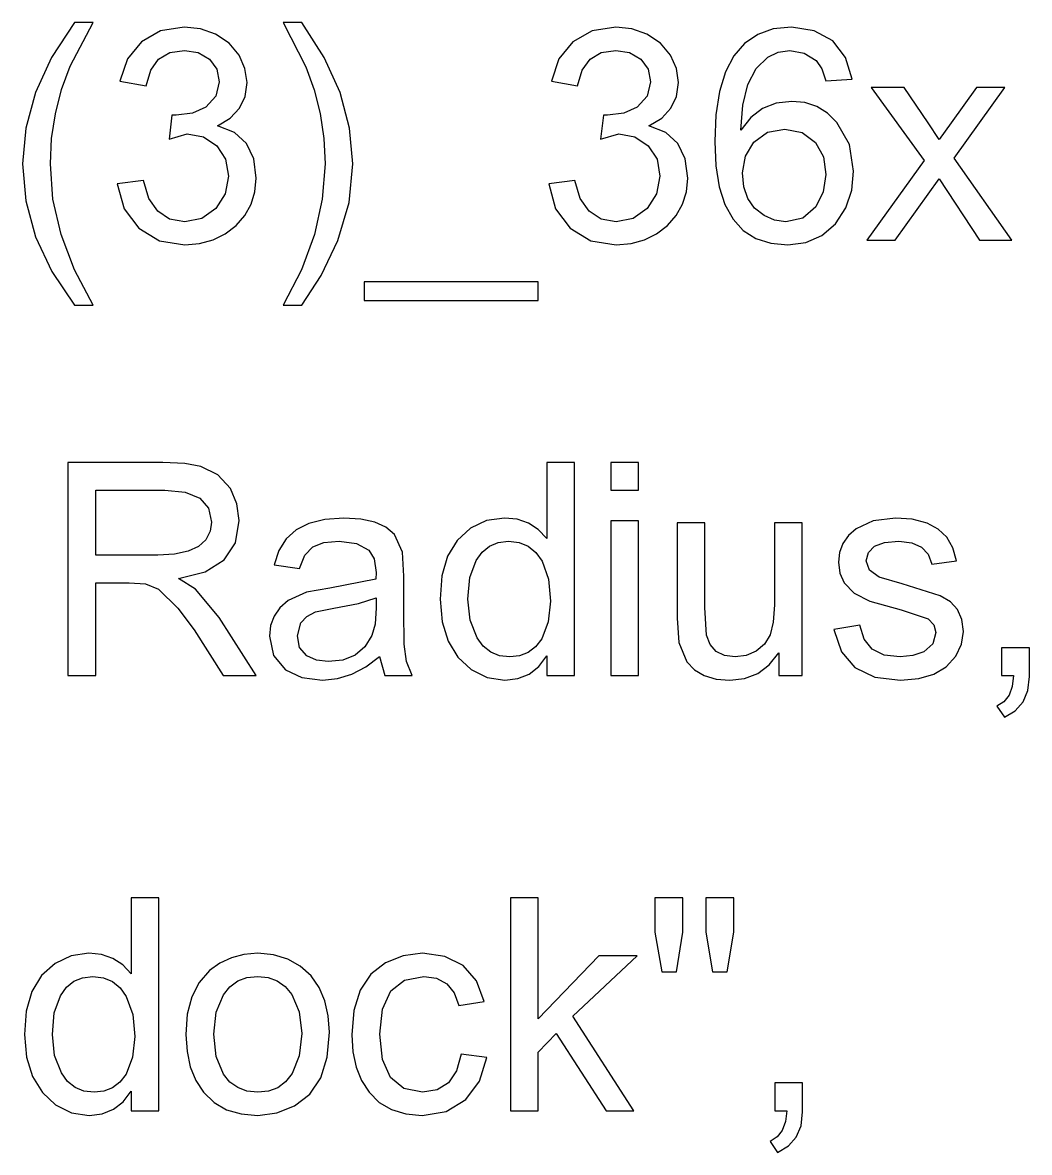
# Model space of a CAD drawing. Extents: x 1001568 to 1002149, y 1840825 to 1841423.
# Drawn here: x 1001990.046 to 1001991.588, y 1840960.983 to 1840962.714 of the extents above; entities that cross this region are included whole.
import ezdxf

# ---------------------------------------------------------------- set-up
doc = ezdxf.new("R2010")
doc.units = 0
doc.layers.add('SIGNS', color=7, linetype='Continuous')

msp = doc.modelspace()

# ---------------------------------------------------------------- linework, layer by layer
at = {"layer": 'SIGNS'}
for points in [[(1001990.1257, 1840962.2811), (1001990.1545, 1840962.2811), (1001990.1258, 1840962.3351), (1001990.1053, 1840962.3892), (1001990.093, 1840962.4432), (1001990.089, 1840962.4974), (1001990.0909, 1840962.5362), (1001990.0966, 1840962.5741), (1001990.1061, 1840962.611), (1001990.1195, 1840962.6469), (1001990.1545, 1840962.7137), (1001990.1257, 1840962.7137), (1001990.0909, 1840962.6602), (1001990.0662, 1840962.6064), (1001990.0513, 1840962.5522), (1001990.0465, 1840962.4976), (1001990.0514, 1840962.4405), (1001990.0663, 1840962.3855), (1001990.091, 1840962.3324)], [(1001990.4741, 1840962.2811), (1001990.5038, 1840962.3266), (1001990.5293, 1840962.3802), (1001990.5463, 1840962.438), (1001990.5521, 1840962.4976), (1001990.5471, 1840962.5522), (1001990.5325, 1840962.6064), (1001990.5081, 1840962.6602), (1001990.4741, 1840962.7137), (1001990.4457, 1840962.7137), (1001990.4801, 1840962.6462), (1001990.493, 1840962.6109), (1001990.5022, 1840962.5743), (1001990.5077, 1840962.5364), (1001990.5096, 1840962.4974), (1001990.5054, 1840962.4432), (1001990.4935, 1840962.3892), (1001990.4735, 1840962.3351), (1001990.4457, 1840962.2811)], [(1001990.1915, 1840962.4667), (1001990.2019, 1840962.4283), (1001990.2242, 1840962.3986), (1001990.2559, 1840962.3796), (1001990.2948, 1840962.3733), (1001990.3175, 1840962.3752), (1001990.3383, 1840962.3808), (1001990.3568, 1840962.39), (1001990.3734, 1840962.403), (1001990.3868, 1840962.4185), (1001990.3966, 1840962.4358), (1001990.4023, 1840962.4547), (1001990.4043, 1840962.4755), (1001990.4005, 1840962.5052), (1001990.3894, 1840962.5286), (1001990.3707, 1840962.5453), (1001990.3447, 1840962.5558), (1001990.3645, 1840962.5675), (1001990.3787, 1840962.5826), (1001990.3872, 1840962.6006), (1001990.3901, 1840962.6219), (1001990.387, 1840962.6435), (1001990.378, 1840962.6639), (1001990.3626, 1840962.6821), (1001990.3418, 1840962.696), (1001990.3188, 1840962.7041), (1001990.2941, 1840962.7066), (1001990.2578, 1840962.7009), (1001990.2286, 1840962.6844), (1001990.2073, 1840962.6582), (1001990.1955, 1840962.624), (1001990.2355, 1840962.617), (1001990.2426, 1840962.6408), (1001990.2548, 1840962.6578), (1001990.272, 1840962.6678), (1001990.2943, 1840962.6712), (1001990.3153, 1840962.6677), (1001990.3326, 1840962.6579), (1001990.3439, 1840962.6426), (1001990.3476, 1840962.6232), (1001990.3422, 1840962.6008), (1001990.3271, 1840962.5843), (1001990.3067, 1840962.575), (1001990.2817, 1840962.5719), (1001990.2752, 1840962.5719), (1001990.2708, 1840962.5353), (1001990.2987, 1840962.5435), (1001990.3236, 1840962.5389), (1001990.3439, 1840962.5251), (1001990.3573, 1840962.5043), (1001990.3618, 1840962.4786), (1001990.3568, 1840962.4513), (1001990.3425, 1840962.4288), (1001990.321, 1840962.4137), (1001990.2949, 1840962.4088), (1001990.2716, 1840962.4128), (1001990.2534, 1840962.4247), (1001990.2399, 1840962.4445), (1001990.2314, 1840962.4721)], [(1001990.8521, 1840962.4667), (1001990.8624, 1840962.4283), (1001990.8848, 1840962.3986), (1001990.9165, 1840962.3796), (1001990.9554, 1840962.3733), (1001990.9781, 1840962.3752), (1001990.9988, 1840962.3808), (1001991.0173, 1840962.39), (1001991.0339, 1840962.403), (1001991.0474, 1840962.4185), (1001991.0571, 1840962.4358), (1001991.0629, 1840962.4547), (1001991.0649, 1840962.4755), (1001991.0611, 1840962.5052), (1001991.0499, 1840962.5286), (1001991.0313, 1840962.5453), (1001991.0052, 1840962.5558), (1001991.0251, 1840962.5675), (1001991.0393, 1840962.5826), (1001991.0478, 1840962.6006), (1001991.0507, 1840962.6219), (1001991.0476, 1840962.6435), (1001991.0386, 1840962.6639), (1001991.0232, 1840962.6821), (1001991.0024, 1840962.696), (1001990.9793, 1840962.7041), (1001990.9547, 1840962.7066), (1001990.9184, 1840962.7009), (1001990.8891, 1840962.6844), (1001990.8678, 1840962.6582), (1001990.8561, 1840962.624), (1001990.8961, 1840962.617), (1001990.9032, 1840962.6408), (1001990.9154, 1840962.6578), (1001990.9326, 1840962.6678), (1001990.9548, 1840962.6712), (1001990.9759, 1840962.6677), (1001990.9932, 1840962.6579), (1001991.0045, 1840962.6426), (1001991.0081, 1840962.6232), (1001991.0028, 1840962.6008), (1001990.9876, 1840962.5843), (1001990.9672, 1840962.575), (1001990.9422, 1840962.5719), (1001990.9358, 1840962.5719), (1001990.9314, 1840962.5353), (1001990.9593, 1840962.5435), (1001990.9842, 1840962.5389), (1001991.0045, 1840962.5251), (1001991.0179, 1840962.5043), (1001991.0223, 1840962.4786), (1001991.0173, 1840962.4513), (1001991.003, 1840962.4288), (1001990.9815, 1840962.4137), (1001990.9555, 1840962.4088), (1001990.9322, 1840962.4128), (1001990.9139, 1840962.4247), (1001990.9004, 1840962.4445), (1001990.892, 1840962.4721)], [(1001991.3392, 1840962.3804), (1001991.3828, 1840962.3804), (1001991.4499, 1840962.4742), (1001991.5116, 1840962.3804), (1001991.5611, 1840962.3804), (1001991.4729, 1840962.5061), (1001991.5505, 1840962.6144), (1001991.5069, 1840962.6144), (1001991.4682, 1840962.5603), (1001991.4498, 1840962.5345), (1001991.4332, 1840962.5603), (1001991.3964, 1840962.6144), (1001991.3457, 1840962.6144), (1001991.4268, 1840962.5024)], [(1001990.5696, 1840962.2882), (1001990.8357, 1840962.2882), (1001990.8357, 1840962.3166), (1001990.5696, 1840962.3166)], [(1001990.9472, 1840961.9974), (1001990.9897, 1840961.9974), (1001990.9897, 1840962.04), (1001990.9472, 1840962.04)], [(1001990.9472, 1840961.7137), (1001990.9897, 1840961.7137), (1001990.9897, 1840961.9508), (1001990.9472, 1840961.9508)], [(1001991.2047, 1840961.7137), (1001991.2402, 1840961.7137), (1001991.2402, 1840961.9477), (1001991.1976, 1840961.9477), (1001991.1976, 1840961.8221), (1001991.196, 1840961.7955), (1001991.1912, 1840961.7761), (1001991.1827, 1840961.7618), (1001991.1699, 1840961.751), (1001991.1543, 1840961.7442), (1001991.1378, 1840961.7421), (1001991.1213, 1840961.7443), (1001991.1084, 1840961.7506), (1001991.0991, 1840961.761), (1001991.0936, 1840961.7757), (1001991.0912, 1840961.8177), (1001991.0912, 1840961.9477), (1001991.0487, 1840961.9477), (1001991.0487, 1840961.8017), (1001991.0511, 1840961.7644), (1001991.0634, 1840961.7345), (1001991.0752, 1840961.7222), (1001991.0902, 1840961.7137), (1001991.1083, 1840961.7083), (1001991.1296, 1840961.7067), (1001991.1521, 1840961.7092), (1001991.1722, 1840961.717), (1001991.1897, 1840961.7301), (1001991.2047, 1840961.7485)], [(1001991.2887, 1840961.7843), (1001991.3002, 1840961.7501), (1001991.321, 1840961.7258), (1001991.3512, 1840961.7113), (1001991.3909, 1840961.7067), (1001991.4186, 1840961.709), (1001991.4418, 1840961.7158), (1001991.4607, 1840961.7272), (1001991.4753, 1840961.7433), (1001991.4844, 1840961.7617), (1001991.4873, 1840961.781), (1001991.4849, 1840961.7993), (1001991.4782, 1840961.8146), (1001991.4671, 1840961.8267), (1001991.4517, 1840961.8359), (1001991.3933, 1840961.8543), (1001991.3583, 1840961.8645), (1001991.3431, 1840961.8751), (1001991.3383, 1840961.8892), (1001991.3415, 1840961.9023), (1001991.351, 1840961.9119), (1001991.3665, 1840961.9175), (1001991.3882, 1840961.9194), (1001991.4079, 1840961.9171), (1001991.423, 1840961.9104), (1001991.4332, 1840961.8995), (1001991.4385, 1840961.8843), (1001991.4766, 1840961.8895), (1001991.471, 1840961.9093), (1001991.4616, 1840961.9255), (1001991.4484, 1840961.938), (1001991.4316, 1840961.947), (1001991.4086, 1840961.953), (1001991.3829, 1840961.9549), (1001991.3489, 1840961.9506), (1001991.3227, 1840961.9385), (1001991.3109, 1840961.9279), (1001991.3024, 1840961.9158), (1001991.2974, 1840961.9022), (1001991.2958, 1840961.8872), (1001991.2979, 1840961.8704), (1001991.3046, 1840961.8555), (1001991.3197, 1840961.8397), (1001991.3438, 1840961.8274), (1001991.3918, 1840961.8142), (1001991.4329, 1840961.8007), (1001991.4417, 1840961.7915), (1001991.4447, 1840961.7794), (1001991.4401, 1840961.7622), (1001991.4263, 1840961.7501), (1001991.4098, 1840961.7441), (1001991.3901, 1840961.7421), (1001991.3656, 1840961.7451), (1001991.3473, 1840961.7542), (1001991.3349, 1840961.7694), (1001991.3286, 1840961.7907)], [(1001991.5456, 1840961.7137), (1001991.564, 1840961.7137), (1001991.5619, 1840961.697), (1001991.557, 1840961.6836), (1001991.5491, 1840961.6735), (1001991.5385, 1840961.6669), (1001991.5499, 1840961.6499), (1001991.5665, 1840961.6598), (1001991.5785, 1840961.6734), (1001991.5857, 1840961.6908), (1001991.5881, 1840961.7122), (1001991.5881, 1840961.7563), (1001991.5456, 1840961.7563)], [(1001990.7934, 1840961.0471), (1001990.8359, 1840961.0471), (1001990.8359, 1840961.1366), (1001990.8636, 1840961.1655), (1001990.9402, 1840961.0471), (1001990.9826, 1840961.0471), (1001990.889, 1840961.1918), (1001990.9874, 1840961.2841), (1001990.9286, 1840961.2841), (1001990.8359, 1840961.1877), (1001990.8359, 1840961.3733), (1001990.7934, 1840961.3733)], [(1001991.0252, 1840961.2598), (1001991.048, 1840961.2598), (1001991.0574, 1840961.3208), (1001991.0574, 1840961.3733), (1001991.0148, 1840961.3733), (1001991.0148, 1840961.3208)], [(1001991.103, 1840961.2598), (1001991.1254, 1840961.2598), (1001991.1354, 1840961.3208), (1001991.1354, 1840961.3733), (1001991.0928, 1840961.3733), (1001991.0928, 1840961.3208)], [(1001990.7179, 1840961.1338), (1001990.7111, 1840961.1081), (1001990.6988, 1840961.0898), (1001990.6815, 1840961.0789), (1001990.6588, 1840961.0754), (1001990.6302, 1840961.0811), (1001990.6097, 1840961.0978), (1001990.5974, 1840961.1255), (1001990.5933, 1840961.1643), (1001990.5974, 1840961.2029), (1001990.6103, 1840961.2305), (1001990.6314, 1840961.2472), (1001990.6611, 1840961.2527), (1001990.6803, 1840961.25), (1001990.6959, 1840961.2417), (1001990.7072, 1840961.2278), (1001990.7146, 1840961.2084), (1001990.7534, 1840961.2144), (1001990.7417, 1840961.2461), (1001990.7213, 1840961.2694), (1001990.6932, 1840961.2835), (1001990.6587, 1840961.2882), (1001990.6293, 1840961.2844), (1001990.602, 1840961.2737), (1001990.5795, 1840961.2561), (1001990.5634, 1840961.2318), (1001990.5538, 1840961.2008), (1001990.5507, 1840961.1632), (1001990.5522, 1840961.1372), (1001990.5572, 1840961.1139), (1001990.5653, 1840961.0933), (1001990.5769, 1840961.0755), (1001990.5925, 1840961.0599), (1001990.6113, 1840961.0488), (1001990.6333, 1840961.0422), (1001990.6585, 1840961.04), (1001990.6951, 1840961.046), (1001990.725, 1840961.0642), (1001990.746, 1840961.0922), (1001990.7572, 1840961.1286)], [(1001991.1983, 1840961.0471), (1001991.2167, 1840961.0471), (1001991.2146, 1840961.0304), (1001991.2098, 1840961.017), (1001991.2019, 1840961.0069), (1001991.1912, 1840961.0002), (1001991.2026, 1840960.9833), (1001991.2193, 1840960.9931), (1001991.2312, 1840961.0068), (1001991.2384, 1840961.0242), (1001991.2409, 1840961.0455), (1001991.2409, 1840961.0896), (1001991.1983, 1840961.0896)]]:
    msp.add_lwpolyline(points, close=True, dxfattribs=at)
for points in [[(1001991.3165, 1840962.6273), (1001991.3066, 1840962.6604), (1001991.2869, 1840962.6856), (1001991.2588, 1840962.7013), (1001991.2236, 1840962.7066), (1001991.196, 1840962.7039), (1001991.1722, 1840962.6957), (1001991.1519, 1840962.6819), (1001991.1355, 1840962.6628), (1001991.1227, 1840962.6381), (1001991.1136, 1840962.6081), (1001991.1081, 1840962.5725), (1001991.1063, 1840962.5317), (1001991.1079, 1840962.4944), (1001991.1133, 1840962.4623), (1001991.122, 1840962.435), (1001991.1343, 1840962.4128), (1001991.1499, 1840962.3955), (1001991.1692, 1840962.3832), (1001991.192, 1840962.3758), (1001991.2182, 1840962.3733), (1001991.2457, 1840962.3769), (1001991.2701, 1840962.3875), (1001991.291, 1840962.4056), (1001991.3068, 1840962.43), (1001991.3161, 1840962.4571), (1001991.319, 1840962.4861), (1001991.3125, 1840962.5269), (1001991.2935, 1840962.5609), (1001991.2789, 1840962.5749), (1001991.2626, 1840962.5851), (1001991.2444, 1840962.5911), (1001991.2242, 1840962.5931), (1001991.2005, 1840962.5904), (1001991.1796, 1840962.5821), (1001991.1615, 1840962.5683), (1001991.1463, 1840962.5491), (1001991.1492, 1840962.5874), (1001991.1571, 1840962.6189), (1001991.1698, 1840962.6432), (1001991.1875, 1840962.6608), (1001991.2034, 1840962.6686), (1001991.2212, 1840962.6712), (1001991.2434, 1840962.6671), (1001991.2614, 1840962.6556), (1001991.2701, 1840962.6429), (1001991.2766, 1840962.6243), (1001991.3165, 1840962.6273)], [(1001991.1488, 1840962.4834), (1001991.1533, 1840962.5093), (1001991.1663, 1840962.5306), (1001991.1871, 1840962.5457), (1001991.2135, 1840962.5506), (1001991.2401, 1840962.5453), (1001991.2605, 1840962.5298), (1001991.2726, 1840962.5079), (1001991.2765, 1840962.4812), (1001991.2725, 1840962.4543), (1001991.2612, 1840962.4317), (1001991.2412, 1840962.4143), (1001991.215, 1840962.4088), (1001991.1978, 1840962.4112), (1001991.182, 1840962.418), (1001991.1672, 1840962.4297), (1001991.1569, 1840962.4445), (1001991.1507, 1840962.4623), (1001991.1488, 1840962.4834)], [(1001990.1158, 1840961.7137), (1001990.1584, 1840961.7137), (1001990.1584, 1840961.8555), (1001990.2098, 1840961.8555), (1001990.2344, 1840961.8541), (1001990.2546, 1840961.846), (1001990.2843, 1840961.817), (1001990.3091, 1840961.7835), (1001990.3537, 1840961.7137), (1001990.4041, 1840961.7137), (1001990.3473, 1840961.8025), (1001990.3114, 1840961.8459), (1001990.2852, 1840961.8621), (1001990.326, 1840961.8725), (1001990.3552, 1840961.8908), (1001990.3726, 1840961.9169), (1001990.3782, 1840961.951), (1001990.3747, 1840961.9768), (1001990.3646, 1840962.0002), (1001990.3456, 1840962.021), (1001990.3194, 1840962.034), (1001990.2947, 1840962.0384), (1001990.2613, 1840962.04), (1001990.1158, 1840962.04), (1001990.1158, 1840961.7137)], [(1001990.849, 1840961.7137), (1001990.8916, 1840961.7137), (1001990.8916, 1840962.04), (1001990.849, 1840962.04), (1001990.849, 1840961.9235), (1001990.8361, 1840961.9371), (1001990.8212, 1840961.947), (1001990.8039, 1840961.9529), (1001990.7846, 1840961.9549), (1001990.757, 1840961.951), (1001990.7325, 1840961.9394), (1001990.7118, 1840961.9207), (1001990.6973, 1840961.8964), (1001990.6886, 1840961.8662), (1001990.6859, 1840961.8305), (1001990.6891, 1840961.7959), (1001990.6983, 1840961.7661), (1001990.7131, 1840961.7417), (1001990.7333, 1840961.7229), (1001990.7577, 1840961.7106), (1001990.7847, 1840961.7067), (1001990.8047, 1840961.709), (1001990.8221, 1840961.7159), (1001990.8368, 1840961.7275), (1001990.849, 1840961.7436), (1001990.849, 1840961.7137)], [(1001990.1584, 1840961.8981), (1001990.1584, 1840961.9974), (1001990.2641, 1840961.9974), (1001990.2953, 1840961.9943), (1001990.3177, 1840961.9852), (1001990.3311, 1840961.9699), (1001990.3356, 1840961.9486), (1001990.3335, 1840961.9346), (1001990.3268, 1840961.9216), (1001990.3158, 1840961.9113), (1001990.3, 1840961.904), (1001990.2791, 1840961.8996), (1001990.2534, 1840961.8981), (1001990.1584, 1840961.8981)], [(1001990.5929, 1840961.743), (1001990.6009, 1840961.7137), (1001990.6429, 1840961.7137), (1001990.6345, 1840961.7351), (1001990.6305, 1840961.7619), (1001990.6303, 1840961.8126), (1001990.6303, 1840961.8659), (1001990.6283, 1840961.9027), (1001990.6158, 1840961.9298), (1001990.6029, 1840961.9408), (1001990.5857, 1840961.9486), (1001990.5642, 1840961.9533), (1001990.5385, 1840961.9549), (1001990.5093, 1840961.9526), (1001990.4847, 1840961.9465), (1001990.4653, 1840961.9367), (1001990.45, 1840961.9229), (1001990.4387, 1840961.905), (1001990.4315, 1840961.8831), (1001990.4703, 1840961.8777), (1001990.4787, 1840961.8978), (1001990.491, 1840961.9108), (1001990.5077, 1840961.9173), (1001990.5313, 1840961.9194), (1001990.5577, 1840961.9158), (1001990.5765, 1840961.9059), (1001990.5848, 1840961.8922), (1001990.5877, 1840961.8715), (1001990.5875, 1840961.8612), (1001990.5167, 1840961.8475), (1001990.4814, 1840961.8415), (1001990.4529, 1840961.8284), (1001990.4403, 1840961.8175), (1001990.4315, 1840961.8048), (1001990.4261, 1840961.7902), (1001990.4246, 1840961.7739), (1001990.4308, 1840961.7443), (1001990.449, 1840961.7226), (1001990.474, 1840961.7106), (1001990.5056, 1840961.7067), (1001990.5286, 1840961.709), (1001990.5508, 1840961.7158), (1001990.5722, 1840961.7271), (1001990.5929, 1840961.743)], [(1001990.7284, 1840961.8306), (1001990.7315, 1840961.8636), (1001990.7411, 1840961.8899), (1001990.75, 1840961.9028), (1001990.7613, 1840961.912), (1001990.7749, 1840961.9175), (1001990.7906, 1840961.9194), (1001990.8066, 1840961.9174), (1001990.8205, 1840961.9116), (1001990.8323, 1840961.902), (1001990.8418, 1840961.8887), (1001990.8516, 1840961.8612), (1001990.8549, 1840961.8273), (1001990.8514, 1840961.7959), (1001990.8413, 1840961.77), (1001990.8319, 1840961.7576), (1001990.8208, 1840961.749), (1001990.8074, 1840961.7436), (1001990.7923, 1840961.7421), (1001990.7766, 1840961.744), (1001990.7632, 1840961.7495), (1001990.7518, 1840961.7587), (1001990.7424, 1840961.7716), (1001990.7319, 1840961.7983), (1001990.7284, 1840961.8306)], [(1001990.5877, 1840961.8326), (1001990.5877, 1840961.8171), (1001990.5861, 1840961.7925), (1001990.5813, 1840961.7749), (1001990.5703, 1840961.7574), (1001990.5556, 1840961.7449), (1001990.5369, 1840961.7374), (1001990.5144, 1840961.735), (1001990.4964, 1840961.7372), (1001990.4819, 1840961.7439), (1001990.4707, 1840961.7568), (1001990.4672, 1840961.7745), (1001990.4727, 1840961.7944), (1001990.4817, 1840961.804), (1001990.4952, 1840961.811), (1001990.5229, 1840961.8167), (1001990.5607, 1840961.824), (1001990.5877, 1840961.8326)], [(1001990.2125, 1840961.0471), (1001990.2551, 1840961.0471), (1001990.2551, 1840961.3733), (1001990.2125, 1840961.3733), (1001990.2125, 1840961.2568), (1001990.1997, 1840961.2705), (1001990.1847, 1840961.2803), (1001990.1674, 1840961.2862), (1001990.1481, 1840961.2882), (1001990.1206, 1840961.2843), (1001990.0961, 1840961.2728), (1001990.0754, 1840961.2541), (1001990.0608, 1840961.2297), (1001990.0521, 1840961.1995), (1001990.0494, 1840961.1639), (1001990.0526, 1840961.1292), (1001990.0618, 1840961.0995), (1001990.0767, 1840961.075), (1001990.0968, 1840961.0563), (1001990.1212, 1840961.0439), (1001990.1483, 1840961.04), (1001990.1682, 1840961.0423), (1001990.1856, 1840961.0493), (1001990.2004, 1840961.0608), (1001990.2125, 1840961.077), (1001990.2125, 1840961.0471)], [(1001990.2965, 1840961.1641), (1001990.2982, 1840961.1377), (1001990.3033, 1840961.1142), (1001990.3117, 1840961.0934), (1001990.3236, 1840961.0755), (1001990.3396, 1840961.0598), (1001990.3589, 1840961.0487), (1001990.3811, 1840961.0421), (1001990.4065, 1840961.04), (1001990.4359, 1840961.0437), (1001990.463, 1840961.0545), (1001990.4863, 1840961.0727), (1001990.503, 1840961.0976), (1001990.5129, 1840961.1291), (1001990.5164, 1840961.1674), (1001990.5146, 1840961.1925), (1001990.5093, 1840961.2154), (1001990.5004, 1840961.2357), (1001990.4881, 1840961.2535), (1001990.4717, 1840961.2686), (1001990.4528, 1840961.2794), (1001990.4309, 1840961.286), (1001990.4065, 1840961.2882), (1001990.3854, 1840961.2865), (1001990.3661, 1840961.2815), (1001990.3485, 1840961.2732), (1001990.3328, 1840961.2618), (1001990.3168, 1840961.2436), (1001990.3055, 1840961.2214), (1001990.2987, 1840961.1948), (1001990.2965, 1840961.1641)], [(1001990.092, 1840961.164), (1001990.095, 1840961.1969), (1001990.1046, 1840961.2233), (1001990.1136, 1840961.2361), (1001990.1249, 1840961.2453), (1001990.1384, 1840961.2509), (1001990.1541, 1840961.2527), (1001990.1701, 1840961.2507), (1001990.184, 1840961.245), (1001990.1958, 1840961.2353), (1001990.2053, 1840961.222), (1001990.2151, 1840961.1945), (1001990.2184, 1840961.1606), (1001990.215, 1840961.1292), (1001990.2049, 1840961.1033), (1001990.1955, 1840961.0909), (1001990.1843, 1840961.0823), (1001990.171, 1840961.077), (1001990.1558, 1840961.0754), (1001990.1402, 1840961.0773), (1001990.1267, 1840961.0828), (1001990.1154, 1840961.092), (1001990.1059, 1840961.1049), (1001990.0954, 1840961.1316), (1001990.092, 1840961.164)], [(1001990.3391, 1840961.1642), (1001990.3427, 1840961.1979), (1001990.3539, 1840961.2248), (1001990.3638, 1840961.237), (1001990.3758, 1840961.2458), (1001990.39, 1840961.251), (1001990.4065, 1840961.2527), (1001990.4224, 1840961.251), (1001990.4364, 1840961.2458), (1001990.4484, 1840961.2372), (1001990.4585, 1840961.2253), (1001990.4699, 1840961.1984), (1001990.4738, 1840961.1655), (1001990.4702, 1840961.1313), (1001990.4592, 1840961.104), (1001990.4492, 1840961.0914), (1001990.4371, 1840961.0824), (1001990.4228, 1840961.0771), (1001990.4065, 1840961.0754), (1001990.39, 1840961.0772), (1001990.3758, 1840961.0825), (1001990.3638, 1840961.0911), (1001990.3539, 1840961.1033), (1001990.3427, 1840961.1302), (1001990.3391, 1840961.1642)]]:
    msp.add_lwpolyline(points, dxfattribs=at)

doc.saveas('drawing.dxf')
